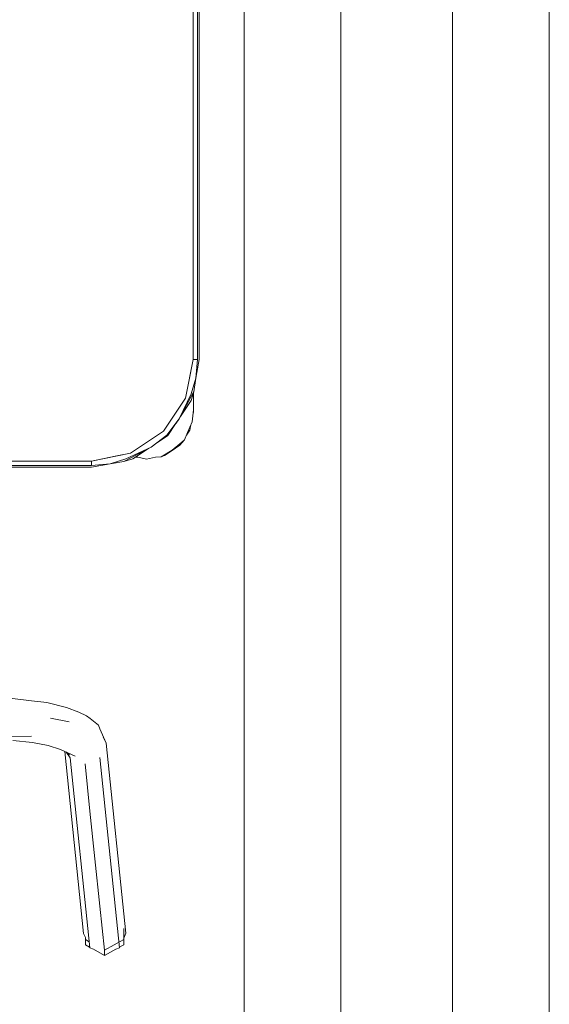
# Model space of a CAD drawing. Header units: millimetres. Extents: x 321 to 585, y -277 to 9.
# Tile 486 of 656: x 340.358 to 340.878, y -122.957 to -121.989. Entities that reach past the tile are written whole.
import ezdxf

# ---------------------------------------------------------------- set-up
doc = ezdxf.new("R2010")
doc.units = ezdxf.units.MM
doc.header["$MEASUREMENT"] = 0
for name, color, linetype, lineweight in [('IFC-Elemento de mobília-Contorno', 152, 'Continuous', 5), ('IFC-Janela-Contorno', 142, 'Continuous', 5), ('IFC-Viga-Contorno', 66, 'Continuous', 5)]:
    doc.layers.add(name, color=color, linetype=linetype, lineweight=lineweight)

msp = doc.modelspace()

# ---------------------------------------------------------------- linework, layer by layer
at = {"layer": 'IFC-Elemento de mobília-Contorno', "color": 7, "lineweight": 5}
for p, q in [((340.52807, -122.32251), (340.52807, -121.6345)), ((340.53232, -122.32251), (340.53232, -121.6345)), ((340.53407, -122.32251), (340.53407, -121.6345)), ((340.52046, -122.36077), (340.52807, -122.32251)), ((340.52342, -122.34589), (340.52807, -122.32251)), ((340.52807, -122.32251), (340.53232, -122.32251)), ((340.52807, -122.32251), (340.53019, -122.32251)), ((340.53082, -122.34086), (340.53232, -122.32251)), ((340.53082, -122.34086), (340.53407, -122.32251)), ((340.52046, -122.36077), (340.52342, -122.34589)), ((340.52594, -122.35632), (340.53082, -122.34086)), ((340.52857, -122.35429), (340.53082, -122.34086)), ((340.51428, -122.38111), (340.52832, -122.35475)), ((340.51428, -122.38111), (340.52594, -122.35632)), ((340.526, -122.36306), (340.52857, -122.35429)), ((340.52832, -122.35474), (340.52857, -122.35429)), ((340.52832, -122.35475), (340.52857, -122.35429)), ((340.52832, -122.36456), (340.52832, -122.35513)), ((340.52832, -122.35854), (340.52832, -122.35513)), ((340.52832, -122.37451), (340.52832, -122.35513)), ((340.49878, -122.39321), (340.52046, -122.36077)), ((340.5156, -122.37863), (340.526, -122.36306)), ((340.52832, -122.36713), (340.52832, -122.36456)), ((340.52832, -122.37451), (340.52832, -122.36456)), ((340.52708, -122.38391), (340.52832, -122.37211)), ((340.52779, -122.3772), (340.52832, -122.37451)), ((340.52795, -122.37566), (340.52832, -122.37451)), ((340.52795, -122.37566), (340.52832, -122.37451)), ((340.52832, -122.3697), (340.52832, -122.36713)), ((340.52832, -122.37211), (340.52832, -122.3697)), ((340.50217, -122.39718), (340.51428, -122.38111)), ((340.50303, -122.39746), (340.51132, -122.38504)), ((340.51122, -122.38519), (340.51428, -122.38111)), ((340.52261, -122.39455), (340.52708, -122.38391)), ((340.46634, -122.41489), (340.49878, -122.39321)), ((340.51954, -122.40155), (340.52261, -122.39455)), ((340.52149, -122.39711), (340.52482, -122.39212)), ((340.52482, -122.39212), (340.52589, -122.38675)), ((340.48668, -122.40871), (340.50217, -122.39718)), ((340.49103, -122.40547), (340.50303, -122.39746)), ((340.51485, -122.40566), (340.51954, -122.40155)), ((340.51485, -122.40704), (340.51954, -122.40155)), ((340.42807, -122.42251), (340.46634, -122.41489)), ((340.45146, -122.41785), (340.46634, -122.41489)), ((340.45986, -122.42299), (340.48668, -122.40871)), ((340.46189, -122.42037), (340.48668, -122.40871)), ((340.46864, -122.42044), (340.48424, -122.41001)), ((340.49654, -122.41826), (340.50724, -122.41165)), ((340.49993, -122.41701), (340.50739, -122.41203)), ((340.50724, -122.41165), (340.51485, -122.40566)), ((340.50739, -122.41203), (340.51485, -122.40704)), ((339.44007, -122.42251), (340.42807, -122.42251)), ((340.42807, -122.42251), (340.45146, -122.41785)), ((340.42807, -122.42463), (340.42807, -122.42251)), ((340.42807, -122.42674), (340.42807, -122.42251)), ((340.44642, -122.42525), (340.46189, -122.42037)), ((340.44642, -122.42525), (340.45986, -122.42299)), ((340.45986, -122.42299), (340.46864, -122.42044)), ((340.47144, -122.41856), (340.47352, -122.41876)), ((340.47352, -122.41876), (340.48232, -122.42051)), ((340.48232, -122.42051), (340.49113, -122.41876)), ((340.49113, -122.41876), (340.49654, -122.41826)), ((340.49654, -122.41826), (340.49993, -122.41701)), ((339.44007, -122.42674), (340.42807, -122.42674)), ((339.44007, -122.4285), (340.42807, -122.4285)), ((340.42807, -122.42674), (340.44642, -122.42525)), ((340.42807, -122.4285), (340.44642, -122.42525)), ((340.34515, -122.65543), (340.36926, -122.65817)), ((340.36926, -122.65817), (340.38424, -122.66001)), ((340.38424, -122.66001), (340.4035, -122.66497)), ((340.4035, -122.66497), (340.41574, -122.66955)), ((340.38784, -122.67518), (340.406, -122.67886)), ((340.41574, -122.66955), (340.42322, -122.67299)), ((340.42322, -122.67299), (340.42689, -122.67563)), ((340.42689, -122.67563), (340.43485, -122.68221)), ((340.43485, -122.68221), (340.43637, -122.68582)), ((340.43637, -122.68582), (340.44243, -122.69994)), ((340.34515, -122.69358), (340.36926, -122.69295)), ((340.43958, -122.6941), (340.44243, -122.69994)), ((340.35092, -122.6973), (340.36993, -122.69934)), ((340.36993, -122.69934), (340.38539, -122.7023)), ((340.38539, -122.7023), (340.39758, -122.70602)), ((340.44243, -122.69994), (340.46178, -122.88681)), ((340.39758, -122.70602), (340.41195, -122.71277)), ((340.40186, -122.70803), (340.42039, -122.88709)), ((340.40272, -122.70843), (340.40644, -122.71122)), ((340.40358, -122.70908), (340.40711, -122.71433)), ((340.40711, -122.71433), (340.42646, -122.90121)), ((340.43637, -122.71414), (340.45572, -122.90101)), ((340.42174, -122.72009), (340.42657, -122.76681)), ((340.42657, -122.76681), (340.43141, -122.81354)), ((340.43141, -122.81354), (340.43625, -122.86026)), ((340.43625, -122.86026), (340.44072, -122.90342)), ((340.42039, -122.88709), (340.42207, -122.89098)), ((340.45976, -122.89302), (340.45976, -122.88212)), ((340.45976, -122.89154), (340.46178, -122.88681)), ((340.42207, -122.89302), (340.42207, -122.89098)), ((340.42207, -122.89302), (340.42583, -122.89511)), ((340.42207, -122.8982), (340.42207, -122.89302)), ((340.42207, -122.8982), (340.42614, -122.90047)), ((340.44092, -122.90353), (340.45976, -122.89302)), ((340.45603, -122.90028), (340.45976, -122.8982)), ((340.45976, -122.8982), (340.45976, -122.89154)), ((340.45976, -122.8982), (340.45976, -122.89302)), ((340.42614, -122.90047), (340.42646, -122.90121)), ((340.42646, -122.90121), (340.4299, -122.90257)), ((340.4299, -122.90257), (340.44092, -122.90871)), ((340.44072, -122.90342), (340.44092, -122.90353)), ((340.44092, -122.90871), (340.45199, -122.90254)), ((340.44092, -122.90871), (340.44092, -122.90353)), ((340.45199, -122.90254), (340.45572, -122.90101)), ((340.45572, -122.90101), (340.45603, -122.90028))]:
    msp.add_line(p, q, dxfattribs=at)
at = {"layer": 'IFC-Janela-Contorno', "color": 7, "lineweight": 5}
for p, q in [((340.67304, -123.11853), (340.67304, -119.23853)), ((340.78304, -123.11853), (340.78304, -119.23853))]:
    msp.add_line(p, q, dxfattribs=at)
at = {"layer": 'IFC-Viga-Contorno', "color": 7, "lineweight": 5}
for p, q in [((340.87814, -134.76444), (340.87814, -102.01076)), ((340.57814, -123.11853), (340.57814, -119.23853))]:
    msp.add_line(p, q, dxfattribs=at)

doc.saveas('drawing.dxf')
